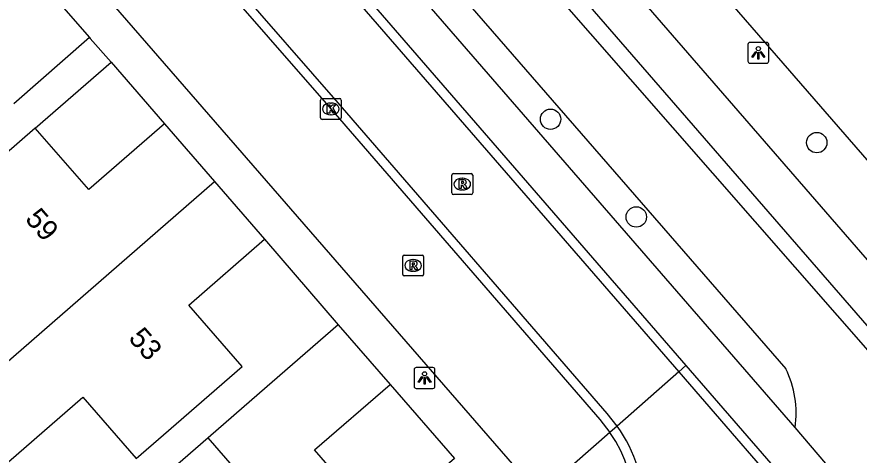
# Model space of a CAD drawing. Extents: x 155888 to 156864, y 383882 to 384671.
# Drawn here: x 156420.82 to 156461.27, y 384091.34 to 384112.38 of the extents above; entities that cross this region are included whole.
import ezdxf

# ---------------------------------------------------------------- set-up
doc = ezdxf.new("R2010")
doc.units = 0
for name, color, linetype in [('IMGEO_Boom', 7, 'Continuous'), ('IMGEO_Fietspad_gesloten', 7, 'Continuous'), ('IMGEO_Greppel_droge_sloot', 7, 'Continuous'), ('IMGEO_Kolk', 7, 'Continuous'), ('IMGEO_Lichtpunt', 7, 'Continuous'), ('IMGEO_OVBaan_gesloten', 7, 'Continuous'), ('IMGEO_Pand', 7, 'Continuous'), ('IMGEO_Pand_nummerreeks', 7, 'Continuous'), ('IMGEO_Rijbaan_lokaal_gesloten', 7, 'Continuous'), ('IMGEO_Rijbaan_lokaal_open', 7, 'Continuous'), ('IMGEO_Rioolput', 7, 'Continuous'), ('IMGEO_Voetpad_open', 7, 'Continuous')]:
    doc.layers.add(name, color=color, linetype=linetype)

msp = doc.modelspace()

# ---------------------------------------------------------------- linework, layer by layer
at = {"layer": 'IMGEO_Boom'}
for centre in [(156446.451, 384107.463), (156459.229, 384106.341), (156450.566, 384102.771)]:
    msp.add_circle(centre, 0.489, dxfattribs=at)
at = {"layer": 'IMGEO_Fietspad_gesloten'}
for points in [[(156508.758, 384042.359), (156507.724, 384043.553), (156500, 384052.421), (156466.101, 384091.342), (156424.652, 384138.668), (156398.32, 384169.108)], [(156424.836, 384133.336), (156457.741, 384095.479)], [(156460.775, 384089.642), (156458.189, 384092.663)]]:
    msp.add_lwpolyline(points, dxfattribs=at)
msp.add_arc((156453.483, 384093.358), 4.757, 351.6006, 26.4784, dxfattribs=at)
at = {"layer": 'IMGEO_Greppel_droge_sloot'}
msp.add_lwpolyline([(156465.542, 384096.235), (156466.952, 384094.195), (156466.196, 384093.465), (156464.825, 384093.911), (156404.729, 384163.106), (156406.31, 384164.479), (156465.542, 384096.235)], dxfattribs=at)
at = {"layer": 'IMGEO_Kolk'}
for p, q in [((156435.477, 384108.458), (156436.329, 384108.458)), ((156435.402, 384107.532), (156435.402, 384108.384)), ((156435.89, 384108.238), (156435.915, 384108.238)), ((156436.403, 384108.384), (156436.403, 384107.532)), ((156435.913, 384107.678), (156435.888, 384107.678)), ((156436.329, 384107.458), (156435.477, 384107.458))]:
    msp.add_line(p, q, dxfattribs=at)
for points in [[(156435.477, 384108.458), (156436.329, 384108.458)], [(156435.402, 384107.532), (156435.402, 384108.384)], [(156435.723, 384108.158), (156435.846, 384108.158), (156435.846, 384108.007), (156435.976, 384108.158), (156436.14, 384108.158), (156435.994, 384108.007), (156436.147, 384107.758), (156435.995, 384107.758), (156435.91, 384107.922), (156435.846, 384107.855), (156435.846, 384107.758), (156435.723, 384107.758), (156435.723, 384108.158)], [(156436.403, 384108.384), (156436.403, 384107.532)], [(156436.329, 384107.458), (156435.477, 384107.458)]]:
    msp.add_lwpolyline(points, dxfattribs=at)
for centre, start, end in [((156435.479, 384108.382), 91.552, 178.448), ((156435.479, 384108.382), 91.552, 178.448), ((156436.327, 384108.382), 1.552, 88.448), ((156436.327, 384108.382), 1.552, 88.448), ((156435.479, 384107.534), 181.552, 268.448), ((156435.479, 384107.534), 181.552, 268.448), ((156436.327, 384107.534), 271.552, 358.448), ((156436.327, 384107.534), 271.552, 358.448)]:
    msp.add_arc(centre, 0.0765, start, end, dxfattribs=at)
for centre, major_axis, ratio, start_param, end_param in [((156435.889, 384107.958), (-0.387, 0.002), 0.722429, 4.712389, 7.853982), ((156435.914, 384107.958), (-0.39, 0.002), 0.717154, 1.570796, 4.712389)]:
    msp.add_ellipse(centre, major_axis=major_axis, ratio=ratio, start_param=start_param, end_param=end_param, dxfattribs=at)
at = {"layer": 'IMGEO_Lichtpunt'}
for p, q in [((156455.927, 384111.057), (156455.927, 384110.25)), ((156455.927, 384111.057), (156455.927, 384110.25)), ((156456.829, 384111.152), (156456.021, 384111.152)), ((156456.829, 384111.152), (156456.021, 384111.152)), ((156456.923, 384110.25), (156456.923, 384111.057)), ((156456.923, 384110.25), (156456.923, 384111.057)), ((156456.021, 384110.156), (156456.829, 384110.156)), ((156456.021, 384110.156), (156456.829, 384110.156)), ((156440.802, 384095.538), (156439.994, 384095.538)), ((156440.802, 384095.538), (156439.994, 384095.538)), ((156439.9, 384095.443), (156439.9, 384094.636)), ((156439.9, 384095.443), (156439.9, 384094.636)), ((156440.896, 384094.636), (156440.896, 384095.443)), ((156440.896, 384094.636), (156440.896, 384095.443)), ((156439.994, 384094.542), (156440.802, 384094.542)), ((156439.994, 384094.542), (156440.802, 384094.542))]:
    msp.add_line(p, q, dxfattribs=at)
for points in [[(156456.301, 384110.721), (156456.34, 384110.693), (156456.152, 384110.431), (156456.114, 384110.458), (156456.301, 384110.721)], [(156456.403, 384110.673), (156456.45, 384110.673), (156456.45, 384110.351), (156456.403, 384110.351), (156456.403, 384110.673)], [(156456.513, 384110.693), (156456.551, 384110.72), (156456.738, 384110.458), (156456.699, 384110.43), (156456.513, 384110.693)], [(156440.274, 384095.107), (156440.313, 384095.079), (156440.125, 384094.817), (156440.087, 384094.844), (156440.274, 384095.107)], [(156440.376, 384095.059), (156440.423, 384095.059), (156440.423, 384094.737), (156440.376, 384094.737), (156440.376, 384095.059)], [(156440.486, 384095.079), (156440.524, 384095.106), (156440.711, 384094.844), (156440.672, 384094.816), (156440.486, 384095.079)]]:
    msp.add_lwpolyline(points, dxfattribs=at)
for centre in [(156456.426, 384110.855), (156440.399, 384095.241)]:
    msp.add_circle(centre, 0.0994, dxfattribs=at)
for centre, start, end in [((156456.021, 384111.057), 90, 180), ((156456.021, 384111.057), 90, 180), ((156456.829, 384111.057), 0, 90), ((156456.829, 384111.057), 0, 90), ((156456.021, 384110.25), 180, 270), ((156456.021, 384110.25), 180, 270), ((156456.829, 384110.25), 270, 0), ((156456.829, 384110.25), 270, 360), ((156439.994, 384095.443), 90, 180), ((156439.994, 384095.443), 90, 180), ((156440.802, 384095.443), 0, 90), ((156440.802, 384095.443), 0, 90), ((156439.994, 384094.636), 180, 270), ((156439.994, 384094.636), 180, 270), ((156440.802, 384094.636), 270, 0), ((156440.802, 384094.636), 270, 360)]:
    msp.add_arc(centre, 0.0946, start, end, dxfattribs=at)
at = {"layer": 'IMGEO_OVBaan_gesloten'}
msp.add_lwpolyline([(156407.083, 384168.169), (156407.746, 384167.396), (156407.842, 384167.479), (156410.66, 384164.227), (156441.975, 384128.147), (156500, 384061.368), (156513.218, 384046.155)], dxfattribs=at)
at = {"layer": 'IMGEO_Pand'}
for points in [[(156427.912, 384107.243), (156424.276, 384104.084), (156421.707, 384107.041)], [(156427.912, 384107.243), (156430.319, 384104.469)], [(156421.707, 384107.041), (156417.933, 384103.761), (156416.623, 384102.623)], [(156411.857, 384088.428), (156430.319, 384104.469)], [(156430.319, 384104.469), (156432.716, 384101.7)], [(156414.263, 384085.664), (156423.997, 384094.123), (156426.56, 384091.174), (156427.869, 384092.312), (156431.643, 384095.592), (156429.081, 384098.541), (156432.716, 384101.7)], [(156436.253, 384097.591), (156432.478, 384094.313), (156430.009, 384092.169)], [(156436.253, 384097.591), (156438.741, 384094.733)], [(156441.831, 384091.182), (156438.209, 384088.036), (156435.122, 384091.59), (156438.741, 384094.733)], [(156430.009, 384092.169), (156423.929, 384086.889)], [(156440.298, 384080.316), (156430.009, 384092.169)]]:
    msp.add_lwpolyline(points, dxfattribs=at)
at = {"layer": 'IMGEO_Rijbaan_lokaal_gesloten'}
for points in [[(156424.267, 384128.023), (156452.602, 384095.338)], [(156449.644, 384092.728), (156449.171, 384093.335), (156436.25, 384108.259), (156421.314, 384125.367)], [(156452.602, 384095.338), (156458.873, 384088.104), (156458.618, 384087.909), (156413.606, 384048.808), (156411.334, 384046.878), (156372.8, 384013.411)], [(156452.602, 384095.338), (156449.644, 384092.728)]]:
    msp.add_lwpolyline(points, dxfattribs=at)
msp.add_arc((156444.771, 384089.098), 6.077, 314.8347, 36.6792, dxfattribs=at)
at = {"layer": 'IMGEO_Rijbaan_lokaal_open'}
for points in [[(156424.61, 384128.331), (156452.947, 384095.643)], [(156420.973, 384125.06), (156435.903, 384107.957), (156448.812, 384093.047), (156449.297, 384092.422)], [(156452.602, 384095.338), (156452.947, 384095.643)], [(156452.947, 384095.643), (156459.54, 384088.037)], [(156449.644, 384092.728), (156449.297, 384092.422)]]:
    msp.add_lwpolyline(points, dxfattribs=at)
msp.add_arc((156444.775, 384089.12), 5.599, 314.9272, 36.1331, dxfattribs=at)
at = {"layer": 'IMGEO_Rioolput'}
for p, q in [((156441.784, 384104.851), (156442.636, 384104.851)), ((156441.709, 384103.925), (156441.709, 384104.777)), ((156442.197, 384104.631), (156442.222, 384104.631)), ((156442.71, 384104.777), (156442.71, 384103.925)), ((156442.22, 384104.071), (156442.195, 384104.071)), ((156442.636, 384103.851), (156441.784, 384103.851)), ((156439.351, 384100.016), (156439.351, 384100.868)), ((156439.426, 384100.942), (156440.278, 384100.942)), ((156440.352, 384100.868), (156440.352, 384100.016)), ((156439.839, 384100.722), (156439.864, 384100.722)), ((156439.862, 384100.162), (156439.837, 384100.162)), ((156440.278, 384099.942), (156439.426, 384099.942))]:
    msp.add_line(p, q, dxfattribs=at)
for points in [[(156441.784, 384104.851), (156442.636, 384104.851)], [(156441.709, 384103.925), (156441.709, 384104.777)], [(156442.298, 384104.549), (156442.046, 384104.551), (156442.046, 384104.151)], [(156442.224, 384104.47), (156442.17, 384104.47), (156442.17, 384104.389)], [(156442.71, 384104.777), (156442.71, 384103.925)], [(156442.046, 384104.151), (156442.17, 384104.151), (156442.17, 384104.313), (156442.181, 384104.313)], [(156442.17, 384104.389), (156442.222, 384104.389)], [(156442.228, 384104.284), (156442.299, 384104.151), (156442.439, 384104.151), (156442.374, 384104.277)], [(156442.636, 384103.851), (156441.784, 384103.851)], [(156439.351, 384100.016), (156439.351, 384100.868)], [(156439.426, 384100.942), (156440.278, 384100.942)], [(156440.352, 384100.868), (156440.352, 384100.016)], [(156439.94, 384100.64), (156439.688, 384100.642), (156439.688, 384100.242)], [(156439.688, 384100.242), (156439.812, 384100.242), (156439.812, 384100.404), (156439.823, 384100.404)], [(156439.866, 384100.561), (156439.812, 384100.561), (156439.812, 384100.48)], [(156439.812, 384100.48), (156439.864, 384100.48)], [(156439.87, 384100.375), (156439.941, 384100.242), (156440.081, 384100.242), (156440.016, 384100.368)], [(156440.278, 384099.942), (156439.426, 384099.942)]]:
    msp.add_lwpolyline(points, dxfattribs=at)
for centre, radius, start, end in [((156441.786, 384104.775), 0.0765, 91.552, 178.448), ((156441.786, 384104.775), 0.0765, 91.552, 178.448), ((156442.634, 384104.775), 0.0765, 1.552, 88.448), ((156442.634, 384104.775), 0.0765, 1.552, 88.448), ((156442.23, 384104.374), 0.0964, 77.0061, 93.1865), ((156442.244, 384104.431), 0.0378, 276.6634, 79.6772), ((156442.297, 384104.439), 0.109, 350.3612, 89.416), ((156442.295, 384104.439), 0.112, 277.5842, 350.9817), ((156442.18, 384104.26), 0.0533, 26.0293, 88.6989), ((156442.206, 384104.578), 0.19, 274.7715, 282.9687), ((156442.279, 384104.224), 0.108, 29.5134, 73.7905), ((156441.786, 384103.927), 0.0765, 181.552, 268.448), ((156441.786, 384103.927), 0.0765, 181.552, 268.448), ((156442.634, 384103.927), 0.0765, 271.552, 358.448), ((156442.634, 384103.927), 0.0765, 271.552, 358.448), ((156439.428, 384100.866), 0.0765, 91.552, 178.448), ((156439.428, 384100.866), 0.0765, 91.552, 178.448), ((156440.276, 384100.866), 0.0765, 1.552, 88.448), ((156440.276, 384100.866), 0.0765, 1.552, 88.448), ((156439.822, 384100.351), 0.0533, 26.0293, 88.6989), ((156439.848, 384100.669), 0.19, 274.7715, 282.9687), ((156439.872, 384100.465), 0.0964, 77.0061, 93.1865), ((156439.886, 384100.522), 0.0378, 276.6634, 79.6772), ((156439.939, 384100.53), 0.109, 350.3612, 89.416), ((156439.937, 384100.53), 0.112, 277.5842, 350.9817), ((156439.921, 384100.315), 0.108, 29.5134, 73.7905), ((156439.428, 384100.018), 0.0765, 181.552, 268.448), ((156439.428, 384100.018), 0.0765, 181.552, 268.448), ((156440.276, 384100.018), 0.0765, 271.552, 358.448), ((156440.276, 384100.018), 0.0765, 271.552, 358.448)]:
    msp.add_arc(centre, radius, start, end, dxfattribs=at)
for centre, major_axis, ratio, start_param, end_param in [((156442.196, 384104.351), (-0.387, 0.002), 0.722429, 4.712389, 7.853982), ((156442.221, 384104.351), (-0.39, 0.002), 0.717154, 1.570796, 4.712389), ((156439.838, 384100.442), (-0.387, 0.002), 0.722429, 4.712389, 7.853982), ((156439.863, 384100.442), (-0.39, 0.002), 0.717154, 1.570796, 4.712389)]:
    msp.add_ellipse(centre, major_axis=major_axis, ratio=ratio, start_param=start_param, end_param=end_param, dxfattribs=at)
at = {"layer": 'IMGEO_Voetpad_open'}
for points in [[(156458.189, 384092.663), (156422.011, 384134.369)], [(156449.297, 384092.422), (156445.905, 384089.446), (156417.572, 384122.034), (156420.973, 384125.06)], [(156418.78, 384117.712), (156424.31, 384111.392)], [(156424.31, 384111.392), (156420.675, 384108.211)], [(156424.31, 384111.392), (156424.35, 384111.346), (156425.345, 384110.2)], [(156421.707, 384107.041), (156425.345, 384110.2)], [(156425.345, 384110.2), (156427.912, 384107.243)], [(156432.716, 384101.7), (156436.253, 384097.591)], [(156438.741, 384094.733), (156441.831, 384091.182)]]:
    msp.add_lwpolyline(points, dxfattribs=at)

# ---------------------------------------------------------------- texts
at = {"layer": 'IMGEO_Pand_nummerreeks'}
for s, rotation, p in [('59', 310.9837, (156421.179, 384102.649)), ('53', 310.9831, (156426.144, 384096.922))]:
    msp.add_text(s, height=1, rotation=rotation, dxfattribs=at).set_placement(p)

doc.saveas('drawing.dxf')
